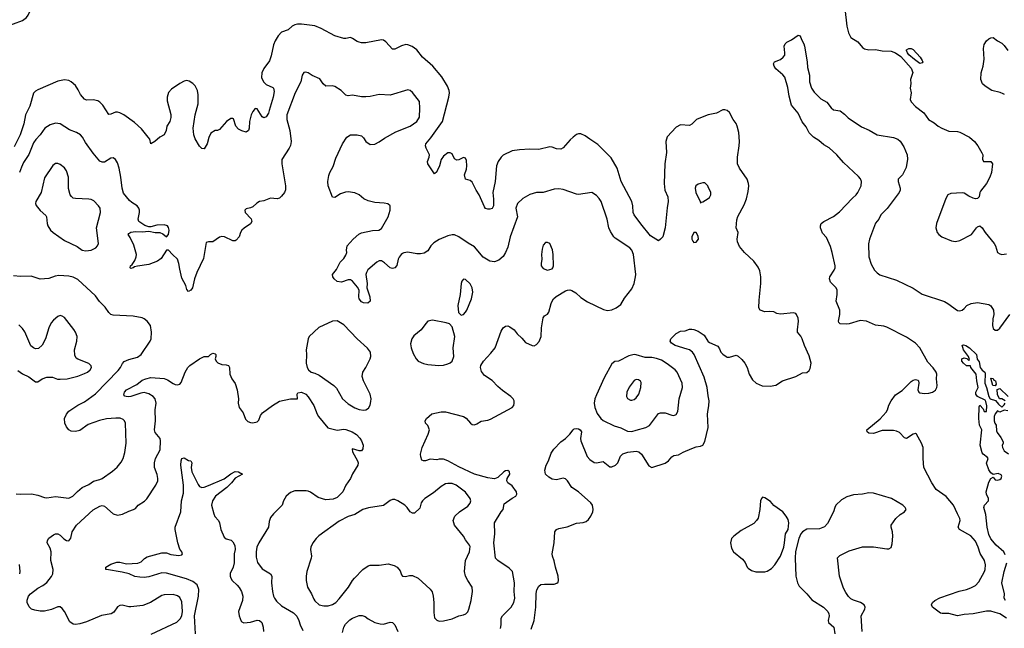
# Model space of a CAD drawing. Header units: inches. Extents: x 2001573 to 2220545, y 644482 to 846830.
# Tile 704 of 755: x 2173786 to 2182671, y 784059 to 789549. Entities that reach past the tile are written whole.
import ezdxf

# ---------------------------------------------------------------- set-up
doc = ezdxf.new("R2010")
doc.units = ezdxf.units.IN
doc.header["$MEASUREMENT"] = 0
doc.layers.add('C1778', color=7, linetype='Continuous')
doc.layers.add('C1788', color=7, linetype='Continuous')

msp = doc.modelspace()

# ---------------------------------------------------------------- linework, layer by layer
at = {"layer": 'C1778', "color": 5}
for points, elevation in [([(2173650, 789482), (2173810, 789542), (2173847, 789570), (2173862, 789590), (2173900.7, 789670), (2173928.4, 789711.6), (2173974.7, 789805.3), (2173990, 789826.8), (2174010, 789834.8), (2174070.7, 789810.7), (2174110, 789814), (2174130, 789822.8), (2174146.8, 789833.2), (2174161.2, 789850), (2174179.3, 789890), (2174180.2, 789920.2), (2174169, 789950), (2174170, 789972), (2174181.2, 789978.8), (2174210, 789984), (2174270, 789977.3), (2174290, 789982.8), (2174316.6, 790000)], 320), ([(2180000, 788690), (2179990, 788688), (2179892.2, 788647.8), (2179850, 788605.2), (2179830, 788596), (2179750, 788602), (2179710, 788578.4), (2179630, 788492), (2179616, 788450), (2179624, 788350), (2179606.8, 788250), (2179601.8, 788070), (2179607.9, 788010), (2179635.6, 787950), (2179639, 787910), (2179627.9, 787852.1), (2179612.2, 787670), (2179588.3, 787591.7), (2179570, 787568), (2179550, 787555.3), (2179479.4, 787599.4), (2179390, 787706.6), (2179329.7, 787790), (2179322.6, 787810), (2179319.7, 787870), (2179309.8, 787909.8), (2179212.8, 788090), (2179176.9, 788210), (2179123.2, 788303.2), (2179002.8, 788422.8), (2178929.6, 788470), (2178890, 788501.3), (2178850, 788518.9), (2178830, 788520.5), (2178810, 788513), (2178779.3, 788490), (2178753.3, 788466.7), (2178690, 788394), (2178670, 788382.4), (2178630, 788383.6), (2178590, 788398.4), (2178570, 788400.7), (2178470, 788378.4), (2178390, 788380.7), (2178296.6, 788376.6), (2178230, 788366), (2178150, 788328.5), (2178130, 788309.7), (2178102.4, 788270), (2178090.2, 788230), (2178078, 788090), (2178057, 787990), (2178063.1, 787930), (2178060.4, 787870), (2178050, 787846.6), (2178030, 787839.5), (2178010, 787840.9), (2177990, 787846.6), (2177980.1, 787860.1), (2177931.4, 787970), (2177905.4, 788010), (2177870, 788083.7), (2177850, 788097), (2177809.6, 788110), (2177800.7, 788150), (2177818, 788202), (2177821.6, 788230), (2177819.1, 788279.1), (2177810, 788299), (2177790, 788306), (2177750, 788286), (2177730, 788282.7), (2177710, 788295.3), (2177690, 788339), (2177670, 788349.2), (2177650, 788349), (2177610, 788319.3), (2177590, 788289.2), (2177574.3, 788230), (2177554.5, 788185.5), (2177550, 788176), (2177530, 788159), (2177469.3, 788250), (2177467.6, 788270), (2177482.2, 788310), (2177483.1, 788330), (2177453.5, 788390), (2177448, 788410), (2177449.7, 788430), (2177495.9, 788484.2), (2177601.4, 788630), (2177659.3, 788850), (2177665.3, 788890), (2177662.7, 788910), (2177647.9, 788950), (2177595.1, 789035.1), (2177513.3, 789130), (2177422.4, 789210), (2177370, 789275.8), (2177326.7, 789306.7), (2177290, 789323), (2177270, 789325.1), (2177230, 789314), (2177170, 789282), (2177150, 789282.9), (2177090, 789349.7), (2177070, 789363.1), (2177050, 789368.5), (2176910, 789341.7), (2176870, 789341.1), (2176850, 789345.4), (2176830, 789351.3), (2176790, 789380.7), (2176770, 789387.3), (2176730, 789378), (2176710, 789378.9), (2176630, 789403), (2176505.1, 789470), (2176450, 789492.9), (2176330, 789509.8), (2176292, 789508), (2176270, 789503.1), (2176243.8, 789490), (2176210, 789458.4), (2176150, 789437), (2176117.2, 789402.8), (2176090, 789357), (2176076.3, 789323.7), (2176055.7, 789224.2), (2176040.5, 789179.5), (2175990, 789109.7), (2175970.2, 789070), (2175967.9, 789027.9), (2175987.4, 788987.4), (2176010, 788964.4), (2176070, 788936.3), (2176075.5, 788930), (2176082.3, 788902.3), (2176074.7, 788850), (2176038.3, 788730), (2176030, 788706), (2176010, 788672.3), (2175990, 788665.1), (2175973.8, 788673.8), (2175930, 788744), (2175910, 788749), (2175890, 788721.2), (2175875.8, 788690), (2175861.3, 788630), (2175857.3, 788570), (2175850.8, 788550), (2175830, 788534), (2175790, 788546), (2175762, 788562), (2175736, 788590), (2175714, 788654), (2175710, 788659), (2175690, 788657.2), (2175651, 788630), (2175590, 788557.2), (2175570, 788549.2), (2175550, 788549), (2175510, 788524), (2175492.8, 788487.2), (2175478, 788430), (2175450, 788384), (2175430, 788386), (2175410, 788409.3), (2175370, 788473.2), (2175356.9, 788510), (2175352.8, 788570), (2175369.7, 788690), (2175396.4, 788790), (2175396.4, 788870), (2175389.8, 788909.8), (2175370, 788952), (2175350, 788974), (2175315.6, 788995.6), (2175290, 788999.6), (2175270, 788995.1), (2175230, 788973), (2175156.9, 788923.1), (2175129, 788891), (2175116.4, 788850), (2175116.7, 788816.7), (2175150, 788694), (2175150, 788666), (2175140.7, 788630), (2175114, 788590), (2175107.3, 788550), (2175090.5, 788509.5), (2175050, 788489.2), (2175004.7, 788450), (2174970, 788428.7), (2174959, 788470), (2174946, 788490), (2174884.1, 788564.1), (2174822.2, 788622.2), (2174726.6, 788690), (2174690, 788709.6), (2174670, 788715.1), (2174650, 788713.6), (2174610, 788695.6), (2174590, 788695.1), (2174537.8, 788777.8), (2174510, 788804.2), (2174490, 788816.3), (2174450, 788826), (2174390, 788824.5), (2174370, 788832.3), (2174334, 788874), (2174315.2, 788915.2), (2174290, 788954.5), (2174250, 788989.6), (2174230, 788999.6), (2174190, 789006.3), (2174130, 788995.8), (2173950, 788917.6), (2173930, 788905.6), (2173910, 788885.2), (2173876.9, 788770), (2173839, 788690), (2173823.2, 788610), (2173790.1, 788509.9), (2173737.1, 788402.9)], 320), ([(2178123.7, 784056.3), (2178129.7, 784090), (2178131.4, 784150), (2178142.9, 784170), (2178222, 784250), (2178244.5, 784290), (2178253.3, 784330), (2178247.6, 784390), (2178249.7, 784470), (2178233, 784570), (2178202.5, 784602.5), (2178099.5, 784670), (2178080.5, 784690), (2178063.4, 784830), (2178074.1, 784910), (2178071, 785009), (2178130, 785108), (2178149.2, 785130), (2178159, 785181), (2178230, 785232.2), (2178262.7, 785250), (2178272.7, 785270), (2178268, 785290), (2178230, 785344.2), (2178192.3, 785370), (2178180.7, 785390), (2178185.1, 785410), (2178207.6, 785450), (2178206, 785470), (2178190, 785482), (2178170, 785480.7), (2178154, 785470), (2178101.7, 785418.3), (2178070, 785408.4), (2178050, 785409.7), (2178010, 785415.8), (2177889.2, 785450), (2177750, 785515.6), (2177650, 785569.3), (2177610, 785584), (2177570, 785584), (2177550, 785579), (2177490, 785584), (2177448.9, 785568.9), (2177430, 785568.7), (2177416.4, 785576.4), (2177404.7, 785604.7), (2177404, 785630), (2177417.2, 785690), (2177473.2, 785810), (2177484, 785850), (2177470, 785888), (2177448, 785910), (2177446, 785930), (2177458, 785950), (2177505.6, 785994.4), (2177589.3, 786010.7), (2177629.3, 786010.7), (2177790.4, 785970.3), (2177815.6, 785955.6), (2177853, 785910), (2177870, 785898.7), (2177890, 785895.3), (2177910, 785902), (2177950, 785926.5), (2178010, 785936.9), (2178034.1, 785945.9), (2178229.8, 786050.2), (2178244, 786070), (2178248.3, 786090), (2178248.1, 786110), (2178238, 786130), (2178218.7, 786150), (2178143.3, 786203.3), (2178100.1, 786240.1), (2178050, 786295.1), (2177980, 786340), (2177954.1, 786374.1), (2177943.5, 786410), (2177947.1, 786430), (2177970.9, 786470), (2178039, 786541), (2178076.8, 786590), (2178130, 786738.8), (2178147.8, 786770), (2178170, 786784.4), (2178190, 786786), (2178210, 786778), (2178247.7, 786750), (2178274.6, 786714.6), (2178317.3, 786677.3), (2178350, 786636.3), (2178410, 786610.5), (2178430, 786608), (2178450, 786618), (2178474.1, 786645.9), (2178491.2, 786690), (2178495.4, 786770), (2178510, 786858.8), (2178522.8, 786877.2), (2178550, 786893), (2178561.3, 786910), (2178581.7, 786990), (2178591.2, 787010), (2178604, 787030), (2178627.9, 787052.1), (2178710, 787102.8), (2178730, 787110.2), (2178750, 787111.9), (2178770, 787105.5), (2178803.9, 787083.9), (2178850, 787044), (2178910, 787004.4), (2179054.4, 786934.4), (2179090, 786926.4), (2179129.6, 786930.4), (2179170, 786950.4), (2179210, 786979.3), (2179243.1, 787036.9), (2179310, 787121.7), (2179330, 787168), (2179344.2, 787230), (2179344.7, 787250), (2179326, 787430), (2179310, 787469.4), (2179291.4, 787490), (2179159.6, 787579.6), (2179148, 787590), (2179117.3, 787637.4), (2179102.7, 787670), (2179088.7, 787750), (2179034, 787910), (2179016.3, 787936.3), (2178990, 787962.9), (2178950, 787989.4), (2178830, 787973.6), (2178810, 787975.6), (2178690, 788017.6), (2178650, 788022.9), (2178610, 788020.7), (2178510, 787991.2), (2178449.5, 787989.5), (2178390, 787971.5), (2178324.9, 787935.1), (2178278, 787890), (2178264.4, 787850), (2178277.4, 787770), (2178212.6, 787590), (2178190, 787497.2), (2178170.2, 787449.8), (2178147.7, 787412.3), (2178110, 787379.5), (2178070, 787364.2), (2178030, 787371.2), (2177968.1, 787408.1), (2177890, 787501), (2177833.2, 787533.2), (2177750, 787589.6), (2177710, 787607.3), (2177690, 787607.6), (2177650, 787598.7), (2177570, 787567.6), (2177522.5, 787537.5), (2177497.1, 787510), (2177470, 787465.2), (2177436.1, 787443.9), (2177403.8, 787436.2), (2177370, 787436.3), (2177290, 787452.1), (2177252.9, 787447.1), (2177239.5, 787440.5), (2177228, 787432), (2177211.7, 787408.3), (2177202.4, 787390), (2177188.9, 787331.1), (2177170, 787309.6), (2177150, 787306), (2177130, 787311.8), (2177076.6, 787356.6), (2177050, 787372.8), (2177030, 787372.6), (2177010, 787362.6), (2176927.7, 787292.3), (2176914.3, 787270), (2176910.3, 787250), (2176923.1, 787170), (2176918, 787130), (2176946.7, 787050), (2176948.4, 787010), (2176927.3, 786992.7), (2176890, 786995.3), (2176870, 787003.1), (2176848, 787030), (2176845, 787050), (2176848.1, 787110), (2176834.9, 787134.9), (2176790, 787189.6), (2176770, 787200.9), (2176750, 787202), (2176690, 787182.7), (2176650, 787186), (2176623.7, 787210), (2176612.7, 787230), (2176609.6, 787250.4), (2176643.9, 787296.1), (2176679.1, 787360.9), (2176710, 787394.8), (2176730, 787426), (2176737, 787450), (2176734.5, 787470), (2176740.7, 787510), (2176795.1, 787570), (2176846.7, 787613.3), (2176870, 787626), (2176970, 787647.4), (2177028.1, 787651.8), (2177050, 787666), (2177111.5, 787770), (2177129.5, 787829.5), (2177129.3, 787869.3), (2177106.8, 787886.8), (2177075.3, 787895.3), (2176990, 787899.5), (2176930, 787913.6), (2176892.8, 787932.8), (2176850, 787969.5), (2176810, 787986.6), (2176750, 787995.1), (2176726.2, 787993.8), (2176681.6, 787978.4), (2176630, 787944), (2176610, 787948), (2176569.3, 788050.7), (2176566, 788090), (2176576.5, 788143.5), (2176586, 788170), (2176615.9, 788224.1), (2176639.6, 788300.4), (2176698, 788430), (2176739, 788490), (2176770, 788510.7), (2176830, 788510.7), (2176870, 788501), (2176890, 788484.7), (2176910.8, 788450), (2176950, 788424), (2176990, 788427.3), (2177030, 788446), (2177079.3, 788480.7), (2177181, 788539), (2177310, 788587.2), (2177368.8, 788631.2), (2177393.7, 788670), (2177398.3, 788750), (2177394.5, 788810), (2177330, 788892.7), (2177310, 788909.4), (2177290, 788916), (2177130, 788868), (2177030, 788874.7), (2176950, 788855.1), (2176910, 788852.3), (2176870, 788852.3), (2176790, 788869.3), (2176750, 788862.7), (2176730, 788869.3), (2176686, 788910), (2176630, 788946), (2176610, 788953), (2176549, 788950), (2176526, 788970), (2176495.6, 789015.6), (2176426.3, 789046.3), (2176390, 789069.4), (2176365.2, 789074.8), (2176350, 789072.7), (2176334, 789050), (2176323.1, 788990), (2176272.8, 788890), (2176196.9, 788690), (2176197.8, 788650), (2176224.2, 788550), (2176236.4, 788450), (2176230, 788415.3), (2176218, 788390), (2176150.8, 788289.2), (2176150.6, 788249.4), (2176184.9, 788050), (2176184.7, 788015.3), (2176177.1, 787990), (2176150, 787956), (2176130, 787939.5), (2176110, 787932), (2176050, 787938.4), (2175990, 787915.1), (2175950, 787909.4), (2175925.5, 787894.5), (2175890, 787860.9), (2175870, 787852), (2175830, 787844), (2175818.8, 787830), (2175820.7, 787810), (2175873.8, 787753.8), (2175880.7, 787730), (2175870, 787709), (2175810.5, 787669.5), (2175790.5, 787649.5), (2175778.8, 787630), (2175766, 787590), (2175739.8, 787560.2), (2175730, 787554), (2175710, 787552.7), (2175633.2, 787590), (2175610, 787594.7), (2175590, 787587.3), (2175530, 787546.6), (2175490, 787544), (2175470, 787538), (2175446.2, 787393.8), (2175384.9, 787270), (2175362.8, 787210), (2175344.7, 787130), (2175330, 787108), (2175310, 787098), (2175294.6, 787114.6), (2175284, 787150), (2175250, 787218), (2175230, 787298), (2175222.9, 787350), (2175209.6, 787389.6), (2175164, 787430), (2175130, 787468.7), (2175110, 787469), (2175063.9, 787396.1), (2175030, 787369.4), (2174950, 787341.6), (2174850, 787327), (2174821.6, 787318.4), (2174809.4, 787309.4), (2174790, 787306), (2174784, 787310), (2174787, 787330), (2174799.6, 787340.4), (2174824.2, 787375.8), (2174838, 787410), (2174839.5, 787430), (2174816.3, 787516.3), (2174783.8, 787583.8), (2174766.4, 787610), (2174770, 787620.7), (2174790, 787632.7), (2174830, 787637.7), (2174890, 787636.1), (2174950, 787640.8), (2175010, 787630.2), (2175050, 787628.8), (2175077.5, 787617.5), (2175110, 787590.8), (2175130, 787612), (2175134.3, 787650), (2175130, 787673.2), (2175119.5, 787690), (2175090, 787698.8), (2175024.5, 787695.6), (2174970, 787681.4), (2174950, 787680.4), (2174914, 787694), (2174861.2, 787730), (2174854.5, 787750), (2174867.6, 787810), (2174867.8, 787830), (2174861.3, 787850), (2174847, 787870), (2174799.4, 787899.4), (2174778, 787918), (2174724.1, 787984.1), (2174710.7, 788030), (2174699.8, 788130), (2174684.5, 788210), (2174670, 788257.2), (2174650, 788289.3), (2174630, 788302.7), (2174610, 788299.3), (2174550, 788265.1), (2174530, 788263.7), (2174510, 788272.3), (2174450, 788343.7), (2174381.3, 788441.3), (2174354, 788490), (2174334, 788510), (2174298, 788530), (2174234.1, 788554.1), (2174150, 788608.2), (2174110, 788615.8), (2174060.4, 788599.6), (2174012.4, 788570), (2173970.3, 788510), (2173931.7, 788468.3), (2173910, 788436.9), (2173867.3, 788332.7), (2173820.3, 788259.7), (2173801.4, 788218.6), (2173785.8, 788170)], 340), ([(2180000, 788041.3), (2179996, 788050), (2179970, 788077.2), (2179950, 788078), (2179910, 788066.6), (2179887.3, 788050), (2179880.5, 788030), (2179887, 787990), (2179926.8, 787910), (2179930, 787894), (2179938, 787902), (2179950, 787904.7), (2180000, 787937.4)], 340), ([(2173752.9, 785272.9), (2173790, 785268.9), (2173892.9, 785272.8), (2173950, 785260.9), (2174010, 785237.6), (2174030, 785235.3), (2174110, 785248.7), (2174230, 785233), (2174266, 785250), (2174306.6, 785293.4), (2174349.2, 785330), (2174410, 785357), (2174452.7, 785387.3), (2174510, 785400.7), (2174530, 785410.2), (2174623.9, 785476.1), (2174666.4, 785513.6), (2174701.6, 785558.4), (2174718.5, 785590), (2174734.8, 785645.2), (2174746.9, 785730), (2174740.8, 785910), (2174732.2, 785930), (2174721, 785941), (2174693.3, 785953.3), (2174654.7, 785954.7), (2174570, 785948.2), (2174505.5, 785934.5), (2174403.4, 785896.6), (2174330, 785844.2), (2174290, 785833.6), (2174250, 785837.6), (2174229.6, 785850), (2174210, 785876), (2174194.7, 785910), (2174191.2, 785950), (2174208.5, 785990), (2174230, 786018.3), (2174310, 786072.3), (2174370, 786101.1), (2174470, 786173.2), (2174675.3, 786384.7), (2174694.6, 786410), (2174713.6, 786446.4), (2174730, 786464.7), (2174770, 786482.6), (2174850, 786505.2), (2174883.5, 786530), (2174964.2, 786650), (2174971.8, 786670), (2174975.6, 786730), (2174965.1, 786790), (2174936.2, 786830), (2174910, 786849.6), (2174890, 786858.3), (2174810, 786873.5), (2174630, 786883.8), (2174609.8, 786889.8), (2174590, 786907.6), (2174556.3, 786956.3), (2174505.5, 787005.5), (2174470, 787057.6), (2174310, 787204.5), (2174270, 787225.1), (2174230, 787234), (2174139.9, 787240.1), (2174105.1, 787234.9), (2174050, 787214), (2173970, 787208.4), (2173890, 787236.8), (2173793.2, 787233.2), (2173730, 787238.7)], 360), ([(2173770, 786385.7), (2173810, 786353.7), (2173870, 786326), (2173930, 786283), (2173950, 786283), (2173990, 786310.7), (2174030, 786324.9), (2174083.4, 786323.4), (2174127.2, 786307.2), (2174150, 786304.9), (2174215.3, 786310), (2174310, 786334.4), (2174370, 786357.1), (2174399, 786370), (2174422.7, 786390), (2174432.7, 786410), (2174430, 786426), (2174410, 786449), (2174310, 786485.2), (2174297, 786497), (2174283.3, 786523.3), (2174282, 786570), (2174300.7, 786650), (2174303.7, 786690), (2174289.4, 786730), (2174274.1, 786754.2), (2174190, 786861.2), (2174170, 786876), (2174150, 786879.3), (2174130, 786872.7), (2174090, 786839.3), (2174070, 786814), (2174050, 786768.7), (2174020.5, 786670), (2173990, 786614), (2173955.9, 786584.1), (2173930, 786581.2), (2173910, 786589.2), (2173888.1, 786608.1), (2173831.9, 786731.9), (2173810, 786763.7), (2173777, 786797)], 380), ([(2180000, 786157), (2179989.7, 786230), (2179963.3, 786323.3), (2179871.2, 786530), (2179856.9, 786550), (2179830, 786569.7), (2179810, 786577.7), (2179701.2, 786610), (2179669.2, 786630), (2179655.1, 786650), (2179662, 786670), (2179710, 786719.5), (2179750, 786739.3), (2179790, 786742.8), (2179830, 786756), (2179850, 786756), (2179870, 786754), (2179910, 786739.1), (2179962.8, 786702.8), (2179994.9, 786650), (2180000, 786645.8)], 320), ([(2174973.2, 784006.8), (2175204.5, 784115.5), (2175234.8, 784145.2), (2175248.4, 784171.6), (2175254.9, 784210), (2175250, 784297.2), (2175230, 784336.9), (2175210, 784351.1), (2175170, 784362.3), (2175090, 784360.5), (2175070, 784355.6), (2174967.3, 784290), (2174896.3, 784263.7), (2174790, 784253), (2174770, 784253.3), (2174710, 784267.3), (2174690, 784264.5), (2174670, 784252), (2174635.3, 784204.7), (2174611.2, 784188.8), (2174525.1, 784174.9), (2174390, 784118), (2174330, 784098.7), (2174290, 784093.3), (2174270, 784096.2), (2174238, 784118), (2174191.7, 784211.7), (2174170, 784238.4), (2174151, 784251), (2174130, 784251.2), (2174072.3, 784227.7), (2174010, 784214.3), (2173970, 784213.6), (2173923, 784223), (2173892.5, 784232.5), (2173872.9, 784252.9), (2173853.2, 784290), (2173854, 784314), (2173867.1, 784350), (2173884, 784370), (2173950, 784421.7), (2173994, 784446), (2174030, 784472.9), (2174073.7, 784526.3), (2174085.7, 784550), (2174086.8, 784590), (2174066.2, 784670), (2174069.7, 784749.7), (2174060.8, 784780.8), (2174035.1, 784830), (2174036, 784850), (2174050, 784870.7), (2174090, 784900.7), (2174110, 784910.6), (2174130, 784910.7), (2174150, 784898.8), (2174185.7, 784865.7), (2174210, 784850.6), (2174230, 784847.7), (2174247.5, 784872.5), (2174258.9, 784930), (2174298.9, 784990), (2174450, 785128.8), (2174510, 785161.7), (2174530, 785165.3), (2174550, 785160.4), (2174630, 785090.4), (2174670, 785078.4), (2174712.7, 785087.3), (2174770, 785114.9), (2174814, 785130), (2174830, 785140.7), (2174856, 785170), (2174913.3, 785206.7), (2174934.5, 785225.5), (2175015.8, 785350), (2175031.2, 785390), (2175032.8, 785410), (2175026.7, 785446.7), (2175003, 785510), (2175002, 785550), (2175012.6, 785590), (2175053.5, 785670), (2175057.7, 785750), (2175054, 785770), (2175010, 785825.1), (2175003.1, 785850), (2175011.2, 785930), (2175009, 786030), (2175017.1, 786090), (2175010, 786129.2), (2174990, 786151.1), (2174950, 786173.3), (2174910, 786187), (2174879.1, 786180.9), (2174790, 786149.4), (2174770, 786146.6), (2174746, 786150), (2174734, 786154), (2174726, 786166), (2174732.7, 786190), (2174750, 786210.4), (2174842.3, 786257.7), (2174890, 786295.8), (2174924, 786310), (2174970, 786320.3), (2175090, 786311.5), (2175119.4, 786299.4), (2175170, 786266), (2175190, 786258), (2175210, 786254.8), (2175230, 786261), (2175243.7, 786276.3), (2175278, 786370), (2175303.7, 786410), (2175322.7, 786430), (2175410, 786490.8), (2175450, 786511), (2175490, 786512), (2175508, 786530), (2175530, 786541), (2175550, 786536), (2175554.8, 786530), (2175556, 786510), (2175551, 786490), (2175558, 786470), (2175574, 786454), (2175610, 786437.3), (2175650, 786436.3), (2175670.6, 786430), (2175678, 786410), (2175683, 786350), (2175700.5, 786310), (2175730, 786266), (2175748, 786210), (2175759.3, 786130), (2175757.1, 786090), (2175765.5, 786050), (2175801.3, 786001.3), (2175824.7, 785944.7), (2175844.8, 785924.8), (2175870, 785914.4), (2175890, 785912.4), (2175930, 785922), (2175942.7, 785937.3), (2175960.5, 785979.5), (2175976.2, 786003.8), (2176066.6, 786070), (2176130, 786107), (2176230, 786128.5), (2176291.8, 786128.2), (2176290, 786172), (2176297.2, 786182.8), (2176330, 786187.7), (2176366.8, 786170), (2176390, 786146.8), (2176440.7, 786070), (2176470.8, 785990), (2176482.8, 785970), (2176566.4, 785866.4), (2176650, 785847.3), (2176710, 785854.9), (2176730, 785852.4), (2176786, 785830), (2176826.2, 785806.2), (2176854.2, 785774.2), (2176870.7, 785750), (2176886.8, 785710), (2176883.5, 785676.5), (2176870, 785661.2), (2176850, 785660.9), (2176790, 785677.2), (2176784.9, 785675.1), (2176788.4, 785650), (2176834.4, 785570), (2176839.3, 785550), (2176836.3, 785530), (2176788.8, 785451.2), (2176770.5, 785410), (2176727.7, 785350), (2176700.7, 785290), (2176664, 785250), (2176650, 785238), (2176615.3, 785224.7), (2176550, 785218.7), (2176478.7, 785238.7), (2176410, 785287.3), (2176390, 785294.7), (2176370, 785298.3), (2176270, 785298), (2176230, 785284.5), (2176190.8, 785250), (2176166.8, 785210), (2176154.8, 785170), (2176075.5, 785090), (2176050, 785057.2), (2176038.3, 785021.7), (2176030.3, 784970), (2175943.8, 784830), (2175927.3, 784790), (2175921.2, 784750), (2175921.5, 784701.5), (2175932.7, 784652.7), (2175975.2, 784595.2), (2176050.2, 784550.2), (2176062.6, 784530), (2176059.7, 784470), (2176067.1, 784390), (2176075.5, 784350), (2176084.7, 784330), (2176104.3, 784304.3), (2176150, 784260.8), (2176257.4, 784197.4), (2176288.1, 784168.1), (2176306, 784130), (2176316.5, 784090), (2176340.2, 784040.2)], 340), ([(2178402.3, 784050), (2178429.8, 784129.8), (2178443.7, 784250), (2178447.5, 784372.5), (2178453.3, 784406.7), (2178470, 784438.8), (2178490, 784453), (2178522.4, 784457.6), (2178610, 784458), (2178634.2, 784465.8), (2178644.1, 784475.9), (2178649.5, 784490.5), (2178646, 784530), (2178621.3, 784610), (2178610, 784668.7), (2178594, 784710), (2178592.1, 784730), (2178609.1, 784830), (2178616.4, 784930), (2178629, 784951), (2178650, 784960.2), (2178726, 784974), (2178810, 785006), (2178870, 785012.4), (2178897.7, 785022.3), (2178919.7, 785040.2), (2178940.5, 785070), (2178958.3, 785110), (2178961.7, 785130), (2178953.7, 785170), (2178940.5, 785190), (2178830, 785289.7), (2178769, 785329), (2178730, 785389.4), (2178710, 785407.3), (2178690, 785414), (2178630, 785399.6), (2178590, 785405.1), (2178560.7, 785420.7), (2178532.3, 785450), (2178526.3, 785486.3), (2178535.6, 785530), (2178558, 785570), (2178582.5, 785637.5), (2178606.5, 785673.5), (2178670, 785742), (2178710, 785770.8), (2178749.6, 785810.4), (2178781.2, 785850), (2178790, 785857.3), (2178810, 785862), (2178830, 785858), (2178842.8, 785850), (2178854.9, 785830), (2178848, 785770), (2178850.5, 785750), (2178906.3, 785610), (2178930, 785582), (2178970, 785554.6), (2178990, 785550.3), (2179050, 785562.8), (2179110, 785516), (2179130, 785514.8), (2179164, 785530), (2179183.7, 785550), (2179208.2, 785611.8), (2179228.3, 785631.7), (2179272.9, 785647.1), (2179350, 785655.9), (2179374, 785650), (2179396.5, 785630), (2179463.7, 785523.7), (2179490, 785508), (2179611, 785549), (2179639.8, 785570), (2179670, 785606), (2179690, 785618), (2179730, 785622.6), (2179773.2, 785646.8), (2179850, 785679.5), (2179890, 785694.4), (2179930, 785700.7), (2179949.5, 785710.5), (2179970, 785744.7), (2179999.1, 785870), (2179993.1, 785990), (2180000, 786032.7)], 320), ([(2175372.1, 784010), (2175363, 784170), (2175400.1, 784350), (2175401.5, 784410), (2175386.5, 784450), (2175350, 784480.2), (2175290, 784504.4), (2175110, 784556.5), (2175070, 784558.7), (2174950, 784524), (2174910, 784517.4), (2174870, 784518.7), (2174826.3, 784526.3), (2174772.7, 784550), (2174710, 784565.3), (2174568.1, 784588.2), (2174562, 784590), (2174564.5, 784610), (2174610, 784638.3), (2174664.2, 784655.8), (2174690, 784655.2), (2174750, 784639.6), (2174853.4, 784646.6), (2174881.2, 784658.8), (2174911.9, 784688.1), (2174937.3, 784702.6), (2175070, 784738.2), (2175110, 784739.1), (2175150, 784725.6), (2175223.2, 784716.8), (2175250, 784721), (2175255.1, 784730), (2175250, 784748), (2175232.4, 784772.4), (2175213.3, 784830), (2175188.1, 784950), (2175188.1, 784970), (2175241.3, 785110), (2175247.3, 785210), (2175263.6, 785276.4), (2175264.6, 785350), (2175240.2, 785530), (2175242.2, 785570), (2175250, 785590.8), (2175270, 785598), (2175310, 785573.4), (2175331, 785570), (2175338.7, 785550), (2175334.6, 785510), (2175338.9, 785470), (2175396.1, 785356.1), (2175410, 785338.4), (2175430, 785328.9), (2175450, 785331.5), (2175490, 785346.4), (2175630, 785406.9), (2175690, 785453), (2175730, 785472.6), (2175761, 785470), (2175796, 785450), (2175730, 785413), (2175696.1, 785370), (2175656.5, 785330), (2175552.3, 785250), (2175525, 785210), (2175516.9, 785170), (2175538, 785090), (2175548, 785068), (2175578.7, 785030), (2175588.8, 785010), (2175600.3, 784950), (2175630, 784881), (2175650, 784865.5), (2175693.3, 784853.3), (2175710, 784837.3), (2175726.4, 784806.4), (2175730.4, 784770), (2175721.7, 784730), (2175721.1, 784650), (2175711.1, 784610), (2175685.4, 784554.6), (2175684.6, 784530), (2175691.2, 784510), (2175704.9, 784490), (2175748.5, 784448.5), (2175765.4, 784425.4), (2175787, 784390), (2175800.6, 784350), (2175796.5, 784310), (2175761.5, 784210), (2175766, 784170), (2175784.1, 784124.1), (2175790, 784115.8), (2175808.2, 784108.2), (2175870, 784114.9), (2175930, 784133.4), (2175950, 784128), (2175970.4, 784110), (2175983.8, 784070), (2175986, 784030)], 320), ([(2173786, 784550), (2173789.8, 784570), (2173785.1, 784634.9)], 360), ([(2176699.7, 784020.3), (2176711.4, 784068.6), (2176725.2, 784094.8), (2176766.3, 784133.7), (2176790, 784148.9), (2176850, 784172.9), (2176875.3, 784175.2), (2176904.6, 784164.6), (2176930, 784144.4), (2176990.3, 784110.3), (2177038, 784098), (2177070, 784096), (2177130, 784114.9), (2177150.5, 784110), (2177170, 784090.5), (2177198.8, 784030)], 340)]:
    msp.add_lwpolyline(points, dxfattribs=dict(at, elevation=elevation))
for points, elevation in [([(2174110, 788252), (2174086.4, 788233.6), (2174010, 788124), (2173980.3, 787990), (2173930.4, 787910), (2173928.4, 787890), (2173933.8, 787873.8), (2173970, 787828), (2174021.7, 787781.7), (2174028.4, 787770), (2174034, 787710), (2174040.4, 787690), (2174064.4, 787650), (2174087.9, 787627.9), (2174190, 787557.1), (2174304.5, 787504.5), (2174350.6, 787470.6), (2174383, 787463), (2174430, 787468.5), (2174472.3, 787490), (2174489.4, 787510), (2174498.4, 787530), (2174478.7, 787670), (2174514.7, 787810), (2174511.2, 787850), (2174497.6, 787870), (2174453.7, 787913.7), (2174430, 787926.3), (2174410, 787931.1), (2174290, 787935.4), (2174270, 787940.5), (2174253, 787953), (2174241.2, 787970), (2174227.6, 788027.6), (2174228, 788130), (2174210, 788186), (2174190, 788211.3), (2174150, 788243), (2174130, 788251.5)], 360), ([(2179890, 787629.3), (2179870, 787629.2), (2179852.7, 787590), (2179852.4, 787570), (2179859.1, 787550), (2179870, 787539.1), (2179890, 787541.6), (2179910.8, 787570), (2179910, 787595.3)], 340), ([(2178550, 787539), (2178530, 787539), (2178510, 787515.3), (2178500.9, 787479.1), (2178495.5, 787430), (2178498, 787390), (2178490.5, 787350), (2178493, 787330), (2178510, 787306), (2178550, 787290.4), (2178590, 787300.7), (2178598, 787310), (2178603.6, 787330), (2178601.3, 787430), (2178594.1, 787474.2), (2178570, 787529)], 360), ([(2177790, 787208.7), (2177776, 787190), (2177770.8, 787170), (2177762, 787070), (2177738.8, 786970), (2177747.3, 786907.3), (2177770, 786884.7), (2177790, 786891), (2177810, 786911), (2177820.9, 786930), (2177862.9, 787030), (2177876.3, 787090), (2177870, 787128.7), (2177850, 787165.2), (2177810, 787204)], 360), ([(2176650, 786833), (2176610, 786829.6), (2176486.9, 786773.1), (2176398.8, 786690), (2176390.7, 786670), (2176370.8, 786570), (2176374.8, 786530), (2176370.8, 786450), (2176380.7, 786410), (2176390.8, 786390), (2176416, 786370), (2176450, 786360.3), (2176490, 786341.8), (2176621.5, 786250), (2176644.5, 786224.5), (2176699.6, 786130), (2176750, 786082.4), (2176810, 786046.9), (2176850, 786031.7), (2176890, 786027), (2176910, 786030.5), (2176934.5, 786045.5), (2176948.1, 786071.9), (2176955.2, 786104.8), (2176956.4, 786130), (2176948.1, 786170), (2176889.5, 786290), (2176878, 786330), (2176883.7, 786370), (2176910, 786410.8), (2176947.6, 786490), (2176954, 786510), (2176951.8, 786550), (2176925.6, 786585.6), (2176830, 786669.6), (2176710, 786795.6)], 360), ([(2177510, 786839.5), (2177470.6, 786829.4), (2177450, 786809), (2177408.5, 786751.5), (2177343.4, 786696.6), (2177324, 786670), (2177313.7, 786626.3), (2177319.1, 786590), (2177337.1, 786537.1), (2177364, 786490), (2177382.8, 786470), (2177428.7, 786448.7), (2177470, 786439.5), (2177569.4, 786430.6), (2177610, 786434), (2177650, 786445.5), (2177670, 786453.4), (2177689.3, 786470), (2177705.1, 786510), (2177698.4, 786590), (2177711.6, 786690), (2177690, 786778), (2177665.2, 786805.2), (2177634.5, 786814.5)], 360), ([(2179330, 786527.4), (2179282.7, 786517.3), (2179190, 786469.6), (2179155.3, 786464.7), (2179130, 786444), (2179060.3, 786319.7), (2178990, 786166), (2178975.6, 786130), (2178969.1, 786090), (2178975.8, 786050), (2178996.9, 785996.9), (2179030.1, 785950.1), (2179050, 785933.4), (2179150, 785886), (2179210, 785866), (2179270, 785838.4), (2179310, 785835), (2179350, 785847.1), (2179437, 785870), (2179470, 785889.1), (2179550, 785998), (2179570, 786004), (2179610, 786002.8), (2179670, 785981.3), (2179690, 785979.3), (2179710, 785987.3), (2179724.4, 786015.6), (2179737.2, 786130), (2179768.6, 786230), (2179763.5, 786270), (2179719.2, 786370), (2179701, 786390), (2179630, 786445.7), (2179577.2, 786477.2), (2179533.3, 786493.3), (2179490, 786501), (2179430, 786501.8), (2179350, 786525.6)], 340), ([(2179350, 786302.9), (2179330, 786294.5), (2179286.8, 786233.2), (2179265.5, 786190), (2179262, 786150), (2179271.9, 786131.9), (2179298, 786118), (2179310, 786116.4), (2179330, 786122.4), (2179350, 786138.4), (2179372.6, 786170), (2179391.8, 786231.8), (2179395.1, 786275.1), (2179389.5, 786289.5), (2179370, 786300.9)], 360), ([(2177650, 785366.5), (2177630, 785361), (2177590, 785338.3), (2177520.5, 785279.5), (2177442.4, 785230), (2177419.5, 785210), (2177408.4, 785190), (2177396.7, 785143.3), (2177350, 785098), (2177330, 785098), (2177310, 785108), (2177282.7, 785150), (2177262.7, 785170), (2177199.3, 785210), (2177170, 785220.5), (2177150, 785220.5), (2177130, 785211.8), (2177070, 785167.7), (2176935, 785145), (2176883.7, 785130), (2176810, 785084.9), (2176750, 785066), (2176670, 785023.9), (2176486.1, 784893.9), (2176462, 784870), (2176432.8, 784830), (2176414.6, 784790), (2176411.7, 784770), (2176418.3, 784710), (2176415.6, 784690), (2176378, 784570), (2176371.3, 784530), (2176371.2, 784490), (2176384, 784430), (2176419.1, 784370), (2176441.2, 784321.2), (2176450, 784307), (2176490, 784271.8), (2176530, 784261.1), (2176570, 784262), (2176610, 784273.7), (2176638.4, 784290), (2176670, 784323.7), (2176752.6, 784430), (2176789.8, 784490.1), (2176808.3, 784511.7), (2176883.5, 784590), (2176930, 784621.1), (2176950, 784628.5), (2177030, 784628), (2177110, 784639.1), (2177164, 784624), (2177191.3, 784610), (2177218.5, 784578.5), (2177230, 784542), (2177242, 784530), (2177267.5, 784527.5), (2177304.1, 784535.9), (2177330, 784534.9), (2177382.8, 784510), (2177490.3, 784410.3), (2177508.8, 784388.8), (2177518, 784350), (2177523.1, 784290), (2177522, 784202), (2177530, 784152), (2177550, 784131), (2177570, 784122.8), (2177610, 784127.3), (2177690, 784145.5), (2177750, 784170.6), (2177790, 784179.1), (2177813.2, 784190), (2177831.3, 784208.7), (2177838, 784230), (2177860.7, 784310), (2177872.7, 784390), (2177869.2, 784430), (2177829.3, 784490), (2177810, 784528.7), (2177800.9, 784570), (2177807.6, 784670), (2177844.2, 784750), (2177850, 784798), (2177846, 784810), (2177810, 784857.2), (2177791, 784891), (2177709.6, 784989.7), (2177698, 785030), (2177712, 785070), (2177755.1, 785110), (2177830, 785160.7), (2177852.4, 785187.6), (2177856.9, 785210), (2177851.2, 785230), (2177810, 785286.9), (2177726, 785350), (2177690, 785364)], 360)]:
    msp.add_lwpolyline(points, close=True, dxfattribs=dict(at, elevation=elevation))
at = {"layer": 'C1788', "color": 5}
for points, elevation in [([(2181232.2, 789650), (2181248.8, 789490), (2181266.3, 789430), (2181285.7, 789390), (2181350.3, 789350.3), (2181390, 789298), (2181410, 789285.2), (2181450, 789277.6), (2181510, 789279.2), (2181570, 789268.4), (2181650, 789265.2), (2181690, 789250.2), (2181736.4, 789216.4), (2181831.1, 789111), (2181846.6, 789073.4), (2181824.9, 789010), (2181826.6, 788973.4), (2181821.6, 788930), (2181830.3, 788890), (2181820.3, 788830), (2181830, 788808.2), (2181870, 788764.9), (2181944.4, 788710), (2181987.6, 788647.6), (2182038.8, 788618.8), (2182073.4, 788590), (2182107.7, 788570), (2182170, 788543.1), (2182250, 788540.9), (2182270, 788535.6), (2182358.4, 788490), (2182403.1, 788450), (2182432.7, 788410), (2182468.7, 788348.7), (2182476.4, 788330), (2182475.3, 788290), (2182482.8, 788270), (2182548.7, 788268.7), (2182566, 788250), (2182554.4, 788170), (2182541.6, 788130), (2182510, 788072.7), (2182457.3, 788002.7), (2182450.5, 787990), (2182444.9, 787950), (2182430, 787937), (2182410, 787931.8), (2182390, 787938), (2182350, 787957.4), (2182310, 787984), (2182290, 787987.6), (2182190, 787980.3), (2182161.3, 787970), (2182144.5, 787935.5), (2182059.5, 787710), (2182052.7, 787670), (2182064, 787630), (2182078.8, 787610), (2182106, 787590), (2182195.1, 787555.1), (2182230, 787546.7), (2182270, 787556.5), (2182376, 787610), (2182419, 787670), (2182430, 787681), (2182450, 787690.8), (2182470, 787671.3), (2182498, 787630), (2182578.8, 787530), (2182591.9, 787510), (2182610.6, 787450), (2182630, 787436.4), (2182650, 787430.4), (2182690, 787437)], 320), ([(2182689.5, 784149.5), (2182630, 784187.9), (2182590, 784201.7), (2182550, 784212.2), (2182510, 784214.2), (2182390, 784188.9), (2182310, 784183.1), (2182250, 784171), (2182170, 784191), (2182110, 784191.1), (2182096.1, 784196.1), (2182022, 784250), (2182013.2, 784270), (2182022.7, 784290), (2182045.2, 784310), (2182090, 784332.4), (2182265.2, 784394.8), (2182331.3, 784408.7), (2182370, 784422.4), (2182410, 784446.3), (2182441.2, 784478.8), (2182492.4, 784570), (2182499.7, 784590), (2182501.2, 784630), (2182491.1, 784670), (2182452.3, 784732.3), (2182434, 784790), (2182410, 784845.1), (2182370, 784894.2), (2182267.6, 784950), (2182255.4, 784970), (2182272, 785030), (2182270.9, 785050), (2182247.8, 785090), (2182213.4, 785170), (2182146.3, 785246.3), (2182056.5, 785310), (2182018, 785370), (2181946.2, 785510), (2181939.1, 785590), (2181939, 785690), (2181923.5, 785730), (2181878, 785810), (2181870, 785816.2), (2181850, 785811.5), (2181790, 785771.5), (2181770, 785775.6), (2181725.7, 785825.7), (2181698.3, 785838.3), (2181670, 785844.4), (2181570, 785843.1), (2181490, 785817.4), (2181450, 785820.5), (2181434.5, 785830), (2181431.8, 785850), (2181551.4, 785948.5), (2181605.3, 786010), (2181617.4, 786030), (2181630, 786073), (2181648.7, 786110), (2181690, 786164.4), (2181750, 786204.4), (2181830, 786284.9), (2181850, 786298), (2181870, 786303.1), (2181890, 786298), (2181898, 786290), (2181900.4, 786270), (2181891.7, 786210), (2181901.1, 786190), (2181910, 786183.9), (2181950, 786177.5), (2181990, 786181.2), (2182023.7, 786190), (2182050, 786206.3), (2182063, 786230), (2182064.7, 786250), (2182059.3, 786310), (2182061.4, 786350), (2182055.6, 786370), (2182030, 786407.8), (2181980.2, 786460.2), (2181908, 786590), (2181869.6, 786630), (2181790, 786684.5), (2181610, 786776.8), (2181584.7, 786784.7), (2181510, 786792.3), (2181429, 786830), (2181370, 786835.1), (2181270, 786806.5), (2181243, 786803), (2181190, 786805.1), (2181178.3, 786818.3), (2181175.8, 786830), (2181186, 786890), (2181186.6, 786930), (2181153.8, 787010), (2181164.2, 787070), (2181163.5, 787110), (2181152.8, 787130), (2181102, 787182), (2181093.2, 787210), (2181098.1, 787230), (2181136.2, 787290), (2181143.4, 787310), (2181144, 787330), (2181118.4, 787450), (2181102.7, 787502.7), (2181065.4, 787585.4), (2181030, 787623.7), (2181012.4, 787670), (2181011.1, 787690), (2181019.7, 787710), (2181043, 787730), (2181130, 787774.9), (2181183.5, 787816.5), (2181300.5, 787939.4), (2181335, 787970), (2181350, 787990.3), (2181379.9, 788050), (2181383.1, 788090), (2181373.3, 788113.3), (2181355.5, 788135.6), (2181219.7, 788259.8), (2181158.7, 788330), (2181090, 788391.9), (2181041.4, 788421.4), (2180998.6, 788458.6), (2180949.6, 788490), (2180910, 788527.3), (2180882.2, 788582.2), (2180847, 788626.9), (2180810, 788706.6), (2180750, 788777.2), (2180730, 788858), (2180718, 788938), (2180691.8, 789030), (2180673.2, 789053.2), (2180610, 789105.7), (2180594.5, 789130), (2180588.5, 789151.5), (2180598, 789170), (2180650, 789190.6), (2180675.1, 789210), (2180689.3, 789230), (2180691.8, 789250), (2180685.6, 789310), (2180692.7, 789330), (2180710, 789347.3), (2180750, 789367.3), (2180810, 789410.6), (2180830, 789404.7), (2180840.4, 789370), (2180861.7, 789330), (2180867.4, 789310), (2180892.8, 789170), (2180896.5, 789116.5), (2180912.2, 789050), (2180911.9, 788990), (2180932.3, 788932.3), (2180954.8, 788894.8), (2181014.3, 788834.3), (2181070, 788804.2), (2181110, 788752.7), (2181130, 788737.1), (2181190, 788727), (2181230, 788698.3), (2181263.4, 788663.4), (2181383.5, 788583.5), (2181452, 788552), (2181523.8, 788510), (2181670, 788485.7), (2181710.5, 788470.5), (2181730, 788452.1), (2181763, 788403), (2181794, 788330), (2181796.8, 788290), (2181784.6, 788215.4), (2181751.4, 788150), (2181714.3, 788110), (2181712.4, 788090), (2181731.8, 788030), (2181730.9, 788010), (2181723.2, 787990), (2181613.3, 787846.7), (2181557.2, 787790), (2181538.8, 787750), (2181507.6, 787712.4), (2181453.7, 787570), (2181446.6, 787526.6), (2181448.4, 787410), (2181470, 787344.4), (2181500.2, 787290), (2181524, 787264), (2181547.5, 787247.5), (2181698.3, 787198.3), (2181848, 787128), (2181930, 787073), (2182130, 787006.4), (2182160.3, 786990), (2182250, 786926.5), (2182270, 786923.6), (2182290, 786929.1), (2182310, 786943.1), (2182332.8, 786970), (2182373.2, 786990), (2182430, 786997), (2182530, 786980.2), (2182550, 786968.5), (2182574, 786930), (2182577.8, 786890), (2182567.8, 786850), (2182564.6, 786790), (2182570, 786764), (2182590, 786747), (2182610, 786748.5), (2182630, 786767.7), (2182721.2, 786890)], 280), ([(2182673.1, 788873.1), (2182661.6, 788881.6), (2182632.9, 788892.9), (2182557.2, 788910), (2182497, 788950), (2182474, 788970), (2182459.6, 789010), (2182462.9, 789070), (2182479.6, 789130), (2182488.2, 789191.8), (2182484.2, 789290), (2182490, 789324.7), (2182510, 789358.8), (2182530, 789377.3), (2182550, 789386.8), (2182572, 789390), (2182610, 789358), (2182650, 789338.8), (2182670, 789317.3), (2182701.6, 789270)], 320), ([(2180000, 786645.8), (2180010, 786637.6), (2180085.1, 786605.1), (2180101.3, 786581.3), (2180114, 786550), (2180130, 786530.8), (2180161, 786510), (2180170, 786504.9), (2180190, 786504.9), (2180250, 786522), (2180270, 786513.4), (2180303.9, 786483.9), (2180330, 786450.7), (2180350.2, 786410.2), (2180368.8, 786350), (2180399.7, 786299.7), (2180430.9, 786270.9), (2180485.8, 786245.8), (2180557.5, 786242.5), (2180609.1, 786250.9), (2180670, 786291.3), (2180791, 786329), (2180850, 786362.7), (2180890, 786367.2), (2180910, 786385.5), (2180918, 786402), (2180927.9, 786450), (2180910, 786518), (2180868.7, 786610), (2180848.5, 786670), (2180834.6, 786694.6), (2180805.1, 786730), (2180803.5, 786750), (2180812.8, 786830), (2180810, 786857.2), (2180797.2, 786890), (2180790, 786899.7), (2180770, 786905.4), (2180650, 786892.3), (2180619.3, 786899.3), (2180590, 786914), (2180550, 786917.2), (2180510, 786914), (2180468.7, 786930), (2180457.2, 786950), (2180458.6, 787018.6), (2180473.3, 787170), (2180473.3, 787230), (2180464.9, 787284.9), (2180450, 787317.2), (2180412.3, 787370), (2180326, 787450), (2180282.5, 787502.5), (2180264.8, 787544.8), (2180260.9, 787570), (2180269, 787630), (2180251.9, 787671.9), (2180257.7, 787742.3), (2180267, 787773), (2180322.3, 787877.7), (2180345.7, 787934.3), (2180360.1, 787999.9), (2180365.1, 788050), (2180363.5, 788070), (2180350.9, 788110.9), (2180280.5, 788210), (2180264, 788250), (2180263.9, 788310), (2180279.8, 788410), (2180281.4, 788450), (2180274.5, 788530), (2180261.7, 788590), (2180252.4, 788612.4), (2180223, 788650), (2180190, 788711.8), (2180169, 788730), (2180150, 788736.9), (2180130, 788735.1), (2180074.9, 788705.1), (2180000, 788690)], 320), ([(2180000, 787937.4), (2180010, 787944), (2180023.7, 787970), (2180023.7, 787990), (2180000, 788041.3)], 340), ([(2182680.3, 784720.3), (2182667.4, 784747.4), (2182597, 784810), (2182550, 784864.5), (2182530, 784904), (2182516.2, 784970), (2182505.2, 785085.2), (2182486, 785150), (2182493.2, 785170), (2182529.2, 785210), (2182529.3, 785230), (2182509.3, 785270), (2182506.6, 785290), (2182530, 785378), (2182550, 785411.3), (2182570, 785422), (2182590, 785398), (2182610, 785396), (2182630, 785401), (2182642, 785410), (2182648.7, 785430), (2182642, 785442), (2182614.6, 785454.6), (2182570, 785446), (2182550, 785462), (2182530, 785489.2), (2182510, 785548.7), (2182524, 785590), (2182520.4, 785600.4), (2182479, 785630), (2182470, 785642), (2182452.3, 785710), (2182469.6, 785849.6), (2182447.2, 785890), (2182441.3, 785950), (2182444.1, 786055.9), (2182450, 786072), (2182479.8, 786039.8), (2182490, 786014), (2182510, 786014), (2182514, 786066), (2182505.6, 786105.6), (2182498, 786118), (2182430, 786148.7), (2182415.3, 786170), (2182415.3, 786190), (2182435.3, 786230), (2182422, 786290), (2182418, 786350), (2182368, 786410), (2182366, 786426), (2182330, 786428), (2182302, 786450), (2182288.7, 786470), (2182289.2, 786490.8), (2182310, 786498), (2182332.7, 786492.7), (2182350, 786474), (2182356.4, 786483.6), (2182348, 786510), (2182304, 786570), (2182290, 786612), (2182303.2, 786616.8), (2182324.7, 786610), (2182356, 786590), (2182421, 786530), (2182427.3, 786487.3), (2182442.8, 786462.8), (2182454, 786410), (2182470, 786386), (2182494, 786370), (2182499.8, 786359.8), (2182496.3, 786270), (2182511.3, 786230), (2182531.3, 786150), (2182544.7, 786130), (2182592.7, 786112.7), (2182619.6, 786079.6), (2182650, 786054), (2182670, 786074), (2182678, 786090)], 260), ([(2180000, 786032.7), (2180005.3, 786065.3), (2180006.6, 786110), (2180000, 786157)], 320), ([(2182678, 786110), (2182650, 786128), (2182628, 786128), (2182608.4, 786168.4), (2182608, 786212), (2182630, 786222), (2182704.7, 786150)], 260), ([(2182702, 786022), (2182670, 786026), (2182630, 786008.7), (2182610, 786022), (2182587.9, 785992.1), (2182578.8, 785970), (2182581, 785930), (2182586, 785910), (2182598, 785890), (2182599.8, 785839.8), (2182605.5, 785825.5), (2182641, 785781), (2182659.6, 785739.6), (2182662, 785730), (2182651.3, 785708.7), (2182654.8, 785690), (2182670, 785661), (2182710, 785632)], 260), ([(2181389.2, 784030), (2181380.9, 784170), (2181412.7, 784230), (2181415.1, 784250), (2181405.2, 784270), (2181373.2, 784290), (2181311.3, 784311.3), (2181285.1, 784325.1), (2181264.7, 784344.7), (2181240.8, 784380.8), (2181220.8, 784420.8), (2181183.6, 784530), (2181166, 784694), (2181185.6, 784714.4), (2181270, 784758), (2181390, 784792.7), (2181490, 784792.4), (2181610, 784775.5), (2181630, 784776.3), (2181650, 784786.8), (2181659.3, 784820.7), (2181665.1, 784890), (2181661.2, 784930), (2181649.7, 784970), (2181649.7, 784990), (2181691.8, 785050), (2181730, 785086.7), (2181770, 785110.8), (2181786, 785130), (2181776, 785150), (2181756, 785170), (2181651.8, 785230), (2181490, 785277.8), (2181450, 785280.3), (2181390, 785267.8), (2181310, 785263.7), (2181250, 785244.1), (2181202.7, 785217.3), (2181152, 785170), (2181140.3, 785150), (2181128.4, 785110), (2181074.4, 785005.6), (2181050, 784975.1), (2181004.1, 784955.9), (2180890, 784952.3), (2180850.8, 784930), (2180834.8, 784910), (2180816, 784870), (2180787.9, 784752.1), (2180783, 784690), (2180790.3, 784530.3), (2180804.2, 784470), (2180819.2, 784439.2), (2180890.5, 784370), (2180934.6, 784314.6), (2181038.8, 784250), (2181077.3, 784210), (2181087.7, 784190), (2181090.7, 784170), (2181082.8, 784130), (2181086, 784110), (2181131.3, 784070), (2181142.8, 784010)], 320), ([(2182682, 784310), (2182669.4, 784330), (2182673.3, 784370), (2182649.7, 784470), (2182670, 784571), (2182695.1, 784650)], 260)]:
    msp.add_lwpolyline(points, dxfattribs=dict(at, elevation=elevation))
for points, elevation in [([(2181910, 789155.1), (2181859.6, 789190), (2181810, 789233.6), (2181797.4, 789250), (2181788, 789270), (2181790, 789276), (2181810, 789290.3), (2181830, 789288), (2181850, 789279.1), (2181910.5, 789210), (2181930, 789181), (2181936.3, 789170), (2181930, 789159)], 320), ([(2182590, 786246), (2182568.4, 786248.4), (2182550, 786314), (2182570, 786311), (2182578, 786298), (2182590.6, 786290), (2182598, 786262)], 260), ([(2180490, 785241.2), (2180478.8, 785230), (2180470.5, 785209.5), (2180466, 785130), (2180448.5, 785051.5), (2180436.3, 785030), (2180410, 785003.7), (2180297.7, 784942.3), (2180230.3, 784889.7), (2180210, 784869.2), (2180200.9, 784830), (2180210, 784782.8), (2180226.7, 784750), (2180310, 784682), (2180331.5, 784651.5), (2180350.6, 784610), (2180360.6, 784600.6), (2180390, 784581.3), (2180430, 784568.7), (2180510, 784568.9), (2180530, 784573.4), (2180570, 784598.4), (2180599.6, 784630), (2180652.3, 784710), (2180681.2, 784790), (2180689, 784830), (2180695.3, 784910), (2180722, 784950), (2180725.2, 785010), (2180719.5, 785039.5), (2180704, 785070), (2180674, 785110), (2180590, 785165.2), (2180562, 785202), (2180510, 785237.2)], 320)]:
    msp.add_lwpolyline(points, close=True, dxfattribs=dict(at, elevation=elevation))

doc.saveas('drawing.dxf')
